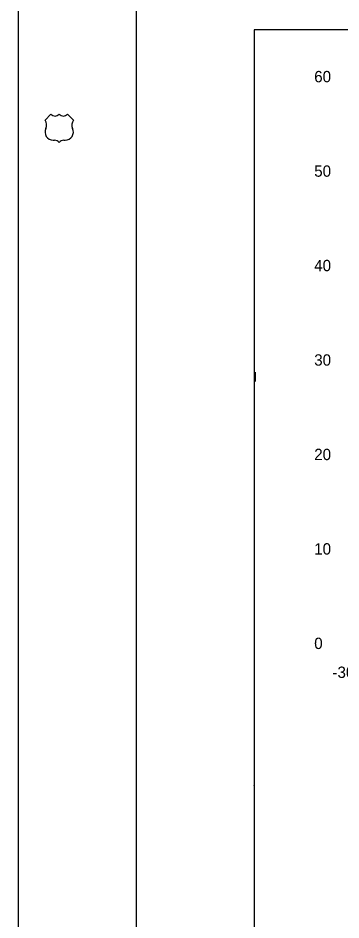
# Model space of a CAD drawing. Extents: x 2193008 to 2198143, y 1236112 to 1237864.
# Drawn here: x 2195203.8 to 2195238, y 1237228.8 to 1237324.3 of the extents above; entities that cross this region are included whole.
import ezdxf

# ---------------------------------------------------------------- set-up
doc = ezdxf.new("R2010")
doc.units = 0
for name, color, linetype in [('2', 7, 'Continuous'), ('31', 7, 'Continuous'), ('AXIS', 7, 'Continuous'), ('GSOUTLINE', 7, 'Continuous'), ('LIMT-CSLINE', 7, 'Continuous'), ('M-ROADS', 7, 'Continuous'), ('SHT-BNDRY', 7, 'Continuous')]:
    doc.layers.add(name, color=color, linetype=linetype)

msp = doc.modelspace()

# ---------------------------------------------------------------- linework, layer by layer
msp.add_lwpolyline([(2195228.783, 1237133.046), (2195528.783, 1237133.046), (2195528.783, 1237323.046), (2195228.783, 1237323.046)], close=True)
at = {"layer": '2'}
msp.add_lwpolyline([(2195228.898, 1237286.82), (2195228.885, 1237285.82)], dxfattribs=at)
msp.add_lwpolyline([(2195228.898, 1237286.82), (2195228.885, 1237285.82)], dxfattribs=at)
at = {"layer": 'AXIS'}
msp.add_line((2195228.783, 1237243.036), (2195228.783, 1237243.046), dxfattribs=at)
at = {"layer": 'GSOUTLINE'}
for points in [[(2195207.272, 1237314.113), (2195206.648, 1237313.49)], [(2195209.647, 1237313.49), (2195209.022, 1237314.113)], [(2195207.522, 1237311.372), (2195207.647, 1237311.372)], [(2195208.647, 1237311.372), (2195208.772, 1237311.372)]]:
    msp.add_lwpolyline(points, dxfattribs=at)
for centre, major_axis, start_param, end_param in [((2195205.937, 1237312.981), (0.875, 0), 5.853097, 6.905662), ((2195207.71, 1237314.558), (0.625, 0), 3.936991, 5.487786), ((2195208.584, 1237314.558), (0.625, 0), 3.936991, 5.487786), ((2195210.357, 1237312.981), (0.875, 0), 2.519116, 3.571681), ((2195207.522, 1237312.244), (0.875, 0), 2.698682, 4.712389), ((2195208.772, 1237312.244), (0.875, 0), 4.712389, 6.726096), ((2195207.647, 1237310.749), (0.625, 0), 0.643501, 1.570796), ((2195208.647, 1237310.749), (0.625, 0), 1.570796, 2.498092)]:
    msp.add_ellipse(centre, major_axis=major_axis, ratio=0.997059, start_param=start_param, end_param=end_param, dxfattribs=at)
at = {"layer": 'M-ROADS'}
msp.add_lwpolyline([(2195203.786, 1237118.036), (2195543.786, 1237118.036), (2195543.786, 1237338.036), (2195203.786, 1237338.036)], close=True, dxfattribs=at)
at = {"layer": 'SHT-BNDRY'}
msp.add_lwpolyline([(2195216.286, 1237123.036), (2195538.786, 1237123.036), (2195538.786, 1237333.036), (2195216.286, 1237333.036)], close=True, dxfattribs=at)

# ---------------------------------------------------------------- texts
at = {"layer": '31'}
for s, p in [('60', (2195235.15, 1237317.506)), ('50', (2195235.15, 1237307.506)), ('40', (2195235.15, 1237297.506)), ('30', (2195235.15, 1237287.506)), ('20', (2195235.15, 1237277.506)), ('10', (2195235.15, 1237267.506)), ('0', (2195235.15, 1237257.506))]:
    msp.add_text(s, height=1.2, dxfattribs=at).set_placement(p)
at = {"layer": 'LIMT-CSLINE'}
msp.add_text('-30', height=1.2, dxfattribs=at).set_placement((2195237.08, 1237254.446))

doc.saveas('drawing.dxf')
